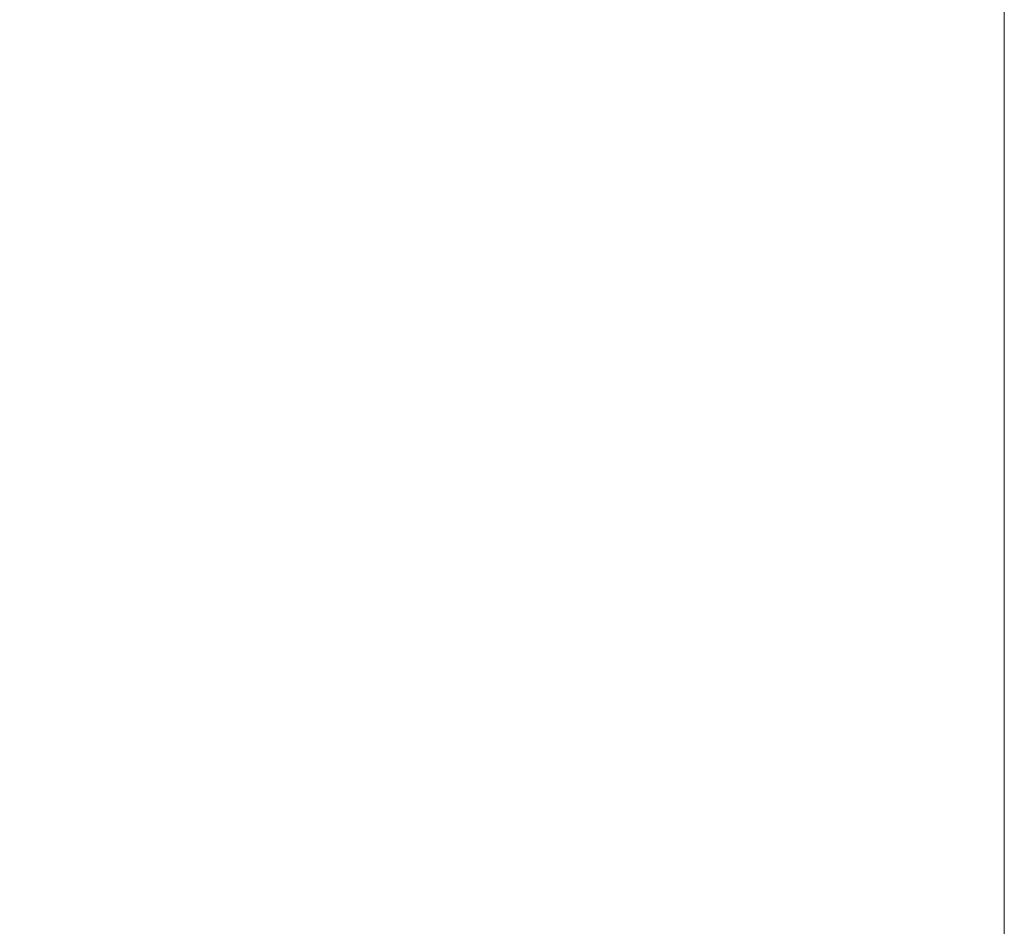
# Model space of a CAD drawing. Header units: millimetres. Extents: x 786 to 42540, y -7760 to 3796.
# Tile 280 of 656: x 42400 to 42440, y -5675 to -5638. Entities that reach past the tile are written whole.
import ezdxf

# ---------------------------------------------------------------- set-up
doc = ezdxf.new("R2010")
doc.units = ezdxf.units.MM
doc.layers.add('A-DETL-GENF', color=7, linetype='Continuous', lineweight=13)
doc.layers.add('A-FLOR-PATT', color=7, linetype='Continuous', lineweight=25)

# ---------------------------------------------------------------- blocks, each defined once
blk = doc.blocks.new('Линия разрыва - М 1_50-7673836-Разрез по Рампе Р1_фрагмент пола')
at = {"layer": 'A-DETL-GENF', "lineweight": 5}
blk.add_line((83800, -2990), (83800, -6125), dxfattribs=at)

msp = doc.modelspace()

# ---------------------------------------------------------------- hatches: boundary and pattern name
at = {"layer": 'A-FLOR-PATT', "lineweight": 5}
h = msp.add_hatch(dxfattribs=at)
h.set_pattern_fill('FP_10', color=256, style=0, pattern_type=2)
h.set_pattern_definition([(50, (48694.2, -5700), (291.494, -25.502), [30.48, -335.28]), (355, (48694.2, -5700), (-56.389, 305.691), [24.384, -268.224]), (100.451, (48718.5, -5702.12), (235.108, 280.1865), [25.904, -284.944]), (46.184, (48694.2, -5618.72), (433.727, -67.268), [45.72, -502.92]), (96.636, (48730.35, -5624.33), (379.844, 395.885), [38.856, -427.416]), (351.184, (48694.2, -5618.7), (379.848, 395.881), [36.576, -402.336]), (21, (48734.85, -5639.04), (242.583, -163.624), [30.48, -335.28]), (326, (48734.85, -5639.04), (98.883, 294.701), [24.384, -268.224]), (71.451, (48755.06, -5652.68), (341.467, 131.074), [25.904, -284.944]), (37.5, (48694.21, -5700), (4.9419, 135.2883), [13.411, -251.562, 13.411, -258.877, -269.24]), (37.5, (48694.21, -5700), (4.9419, 135.2883), [-537.261, 13.411, -255.829]), (7.5, (48694.21, -5700), (106.9117, 160.289), [13.411, -141.834, 13.411, -245.466, -102.616]), (7.5, (48694.21, -5700), (106.9117, 160.289), [-414.122, 13.411, -89.205]), (327.5, (48603.58, -5700), (216.9455, -9.1662), [13.411, -88.189, 13.411, -303.581, -420.624]), (327.5, (48603.58, -5700), (216.9455, -9.1662), [-418.592, 13.411, -407.213]), (317.5, (48562.94, -5700), (237.007, 40.6827), [13.411, -118.669, 13.411, -197.104, -298.704]), (317.5, (48562.94, -5700), (237.007, 40.6827), [-342.595, 13.411, -285.293])])
h.paths.add_polyline_path([(37322.609, -5746), (42440.271, -5746), (42440.271, -5617), (37240.271, -5617), (37240.271, -5746)])

# ---------------------------------------------------------------- block references
at = {"layer": 'A-DETL-GENF'}
msp.add_blockref('Линия разрыва - М 1_50-7673836-Разрез по Рампе Р1_фрагмент пола', (-41359.729, 0), dxfattribs=at)

doc.saveas('drawing.dxf')
